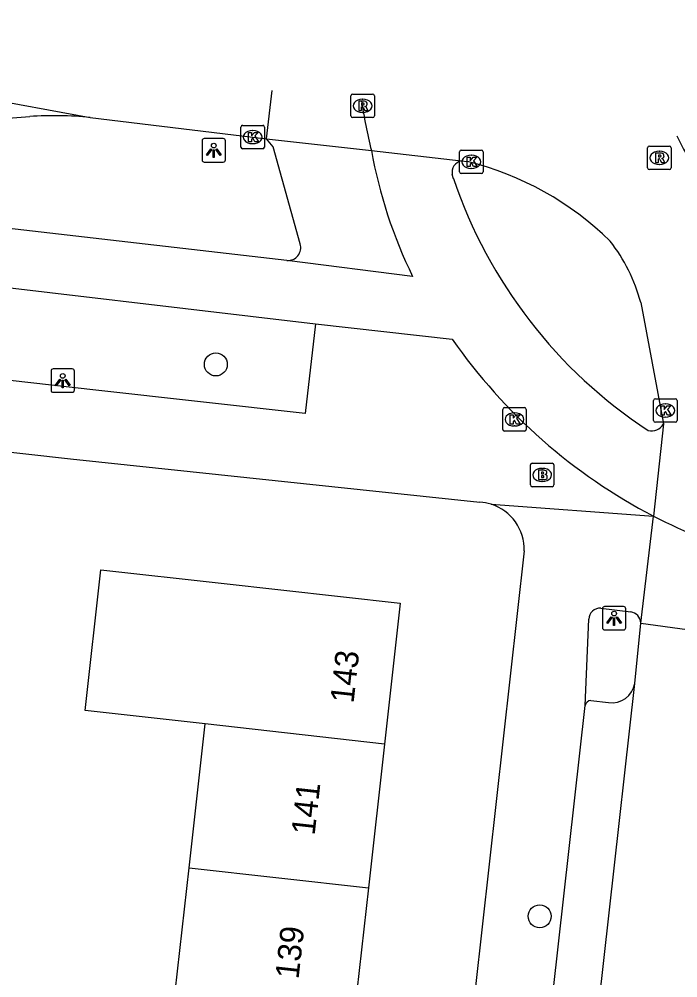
# Model space of a CAD drawing. Extents: x 161928 to 163055, y 386475 to 387428.
# Drawn here: x 162311.14 to 162339.15, y 387359.21 to 387400 of the extents above; entities that cross this region are included whole.
import ezdxf

# ---------------------------------------------------------------- set-up
doc = ezdxf.new("R2010")
doc.units = 0
for name, color, linetype in [('IMGEO_Boom', 7, 'Continuous'), ('IMGEO_Brandkraan', 7, 'Continuous'), ('IMGEO_Fietspad_gesloten', 7, 'Continuous'), ('IMGEO_Kolk', 7, 'Continuous'), ('IMGEO_Lichtpunt', 7, 'Continuous'), ('IMGEO_Pand', 7, 'Continuous'), ('IMGEO_Pand_nummerreeks', 7, 'Continuous'), ('IMGEO_Parkeervlak_open', 7, 'Continuous'), ('IMGEO_Rijbaan_lokaal_gesloten', 7, 'Continuous'), ('IMGEO_Rijbaan_lokaal_open', 7, 'Continuous'), ('IMGEO_Rioolput', 7, 'Continuous'), ('IMGEO_Voetpad_gesloten', 7, 'Continuous'), ('IMGEO_Voetpad_open', 7, 'Continuous')]:
    doc.layers.add(name, color=color, linetype=linetype)

msp = doc.modelspace()

# ---------------------------------------------------------------- linework, layer by layer
at = {"layer": 'IMGEO_Boom'}
for centre in [(162319.505, 387385.31), (162333.279, 387361.833)]:
    msp.add_circle(centre, 0.489, dxfattribs=at)
at = {"layer": 'IMGEO_Brandkraan'}
for p, q in [((162332.884, 387380.183), (162332.884, 387381.035)), ((162332.959, 387381.109), (162333.811, 387381.109)), ((162333.372, 387380.889), (162333.397, 387380.889)), ((162333.885, 387381.035), (162333.885, 387380.183)), ((162333.811, 387380.109), (162332.959, 387380.109)), ((162333.395, 387380.329), (162333.37, 387380.329))]:
    msp.add_line(p, q, dxfattribs=at)
for points in [[(162332.884, 387380.183), (162332.884, 387381.035)], [(162332.959, 387381.109), (162333.811, 387381.109)], [(162333.232, 387380.809), (162333.232, 387380.409), (162333.445, 387380.409)], [(162333.463, 387380.809), (162333.232, 387380.809)], [(162333.885, 387381.035), (162333.885, 387380.183)], [(162333.411, 387380.728), (162333.357, 387380.728), (162333.357, 387380.652)], [(162333.357, 387380.652), (162333.41, 387380.652)], [(162333.419, 387380.576), (162333.357, 387380.576), (162333.357, 387380.495)], [(162333.357, 387380.495), (162333.419, 387380.495)], [(162333.811, 387380.109), (162332.959, 387380.109)]]:
    msp.add_lwpolyline(points, dxfattribs=at)
for centre, radius, start, end in [((162332.961, 387381.033), 0.0765, 91.552, 178.448), ((162332.961, 387381.033), 0.0765, 91.552, 178.448), ((162333.467, 387380.664), 0.145, 59.4692, 91.5367), ((162333.492, 387380.711), 0.0922, 285.5137, 58.1501), ((162333.809, 387381.033), 0.0765, 1.552, 88.448), ((162333.809, 387381.033), 0.0765, 1.552, 88.448), ((162333.412, 387380.69), 0.0379, 267.8285, 90.9355), ((162333.42, 387380.535), 0.0404, 269.8759, 90.5077), ((162333.451, 387380.66), 0.251, 268.6676, 293.5347), ((162333.497, 387380.519), 0.105, 301.3115, 78.989), ((162332.961, 387380.185), 0.0765, 181.552, 268.448), ((162332.961, 387380.185), 0.0765, 181.552, 268.448), ((162333.809, 387380.185), 0.0765, 271.552, 358.448), ((162333.809, 387380.185), 0.0765, 271.552, 358.448)]:
    msp.add_arc(centre, radius, start, end, dxfattribs=at)
for centre, major_axis, ratio, start_param, end_param in [((162333.371, 387380.609), (-0.387, 0.002), 0.722429, 4.712389, 7.853982), ((162333.396, 387380.609), (-0.39, 0.002), 0.717154, 1.570796, 4.712389)]:
    msp.add_ellipse(centre, major_axis=major_axis, ratio=ratio, start_param=start_param, end_param=end_param, dxfattribs=at)
at = {"layer": 'IMGEO_Fietspad_gesloten'}
for points in [[(162322.527, 387389.735), (162288.589, 387393.646), (162231.936, 387399.937)], [(162234.54, 387397.247), (162290.078, 387391.01), (162323.737, 387387.033)], [(162329.613, 387393.213), (162329.562, 387393.386)], [(162327.875, 387389.054), (162322.527, 387389.735)], [(162323.737, 387387.033), (162329.56, 387386.385)]]:
    msp.add_lwpolyline(points, dxfattribs=at)
for centre, radius, start, end in [((162346.21, 387398.028), 20.413, 190.1983, 206.0805), ((162330.041, 387393.488), 0.49, 101.5488, 192.0305), ((162349.307, 387399.875), 20.79, 198.6889, 236.6913), ((162349.138, 387400.012), 23.854, 214.8396, 242.4926), ((162338.022, 387383.097), 0.611, 257.5591, 328.328)]:
    msp.add_arc(centre, radius, start, end, dxfattribs=at)
at = {"layer": 'IMGEO_Kolk'}
for p, q in [((162320.646, 387395.482), (162321.498, 387395.482)), ((162320.571, 387394.556), (162320.571, 387395.408)), ((162321.059, 387395.262), (162321.084, 387395.262)), ((162321.572, 387395.408), (162321.572, 387394.556)), ((162321.082, 387394.702), (162321.057, 387394.702)), ((162321.498, 387394.482), (162320.646, 387394.482)), ((162329.87, 387393.503), (162329.87, 387394.355)), ((162329.945, 387394.429), (162330.797, 387394.429)), ((162330.871, 387394.355), (162330.871, 387393.503)), ((162330.358, 387394.209), (162330.383, 387394.209)), ((162330.797, 387393.429), (162329.945, 387393.429)), ((162330.381, 387393.649), (162330.356, 387393.649)), ((162338.121, 387382.922), (162338.121, 387383.774)), ((162338.196, 387383.848), (162339.048, 387383.848)), ((162338.609, 387383.628), (162338.634, 387383.628)), ((162339.122, 387383.774), (162339.122, 387382.922)), ((162331.705, 387382.546), (162331.705, 387383.398)), ((162331.78, 387383.472), (162332.632, 387383.472)), ((162332.193, 387383.252), (162332.218, 387383.252)), ((162332.706, 387383.398), (162332.706, 387382.546)), ((162339.048, 387382.848), (162338.196, 387382.848)), ((162338.632, 387383.068), (162338.607, 387383.068)), ((162332.632, 387382.472), (162331.78, 387382.472)), ((162332.216, 387382.692), (162332.191, 387382.692))]:
    msp.add_line(p, q, dxfattribs=at)
for points in [[(162320.646, 387395.482), (162321.498, 387395.482)], [(162320.571, 387394.556), (162320.571, 387395.408)], [(162320.892, 387395.182), (162321.015, 387395.182), (162321.015, 387395.031), (162321.145, 387395.182), (162321.309, 387395.182), (162321.163, 387395.031), (162321.316, 387394.782), (162321.164, 387394.782), (162321.079, 387394.946), (162321.015, 387394.879), (162321.015, 387394.782), (162320.892, 387394.782), (162320.892, 387395.182)], [(162321.572, 387395.408), (162321.572, 387394.556)], [(162321.498, 387394.482), (162320.646, 387394.482)], [(162329.87, 387393.503), (162329.87, 387394.355)], [(162329.945, 387394.429), (162330.797, 387394.429)], [(162330.871, 387394.355), (162330.871, 387393.503)], [(162330.191, 387394.129), (162330.314, 387394.129), (162330.314, 387393.978), (162330.444, 387394.129), (162330.608, 387394.129), (162330.462, 387393.978), (162330.615, 387393.729), (162330.463, 387393.729), (162330.378, 387393.893), (162330.314, 387393.826), (162330.314, 387393.729), (162330.191, 387393.729), (162330.191, 387394.129)], [(162330.797, 387393.429), (162329.945, 387393.429)], [(162338.121, 387382.922), (162338.121, 387383.774)], [(162338.196, 387383.848), (162339.048, 387383.848)], [(162339.122, 387383.774), (162339.122, 387382.922)], [(162331.705, 387382.546), (162331.705, 387383.398)], [(162331.78, 387383.472), (162332.632, 387383.472)], [(162332.706, 387383.398), (162332.706, 387382.546)], [(162338.442, 387383.548), (162338.565, 387383.548), (162338.565, 387383.397), (162338.695, 387383.548), (162338.859, 387383.548), (162338.713, 387383.397), (162338.866, 387383.148), (162338.714, 387383.148), (162338.629, 387383.312), (162338.565, 387383.245), (162338.565, 387383.148), (162338.442, 387383.148), (162338.442, 387383.548)], [(162332.026, 387383.172), (162332.149, 387383.172), (162332.149, 387383.021), (162332.279, 387383.172), (162332.443, 387383.172), (162332.297, 387383.021), (162332.45, 387382.772), (162332.298, 387382.772), (162332.213, 387382.936), (162332.149, 387382.869), (162332.149, 387382.772), (162332.026, 387382.772), (162332.026, 387383.172)], [(162339.048, 387382.848), (162338.196, 387382.848)], [(162332.632, 387382.472), (162331.78, 387382.472)]]:
    msp.add_lwpolyline(points, dxfattribs=at)
for centre, start, end in [((162320.648, 387395.406), 91.552, 178.448), ((162320.648, 387395.406), 91.552, 178.448), ((162321.496, 387395.406), 1.552, 88.448), ((162321.496, 387395.406), 1.552, 88.448), ((162320.648, 387394.558), 181.552, 268.448), ((162320.648, 387394.558), 181.552, 268.448), ((162321.496, 387394.558), 271.552, 358.448), ((162321.496, 387394.558), 271.552, 358.448), ((162329.947, 387394.353), 91.552, 178.448), ((162329.947, 387394.353), 91.552, 178.448), ((162330.795, 387394.353), 1.552, 88.448), ((162330.795, 387394.353), 1.552, 88.448), ((162329.947, 387393.505), 181.552, 268.448), ((162329.947, 387393.505), 181.552, 268.448), ((162330.795, 387393.505), 271.552, 358.448), ((162330.795, 387393.505), 271.552, 358.448), ((162338.198, 387383.772), 91.552, 178.448), ((162338.198, 387383.772), 91.552, 178.448), ((162339.046, 387383.772), 1.552, 88.448), ((162339.046, 387383.772), 1.552, 88.448), ((162331.782, 387383.396), 91.552, 178.448), ((162331.782, 387383.396), 91.552, 178.448), ((162332.63, 387383.396), 1.552, 88.448), ((162332.63, 387383.396), 1.552, 88.448), ((162338.198, 387382.924), 181.552, 268.448), ((162338.198, 387382.924), 181.552, 268.448), ((162339.046, 387382.924), 271.552, 358.448), ((162339.046, 387382.924), 271.552, 358.448), ((162331.782, 387382.548), 181.552, 268.448), ((162331.782, 387382.548), 181.552, 268.448), ((162332.63, 387382.548), 271.552, 358.448), ((162332.63, 387382.548), 271.552, 358.448)]:
    msp.add_arc(centre, 0.0765, start, end, dxfattribs=at)
for centre, major_axis, ratio, start_param, end_param in [((162321.058, 387394.982), (-0.387, 0.002), 0.722429, 4.712389, 7.853982), ((162321.083, 387394.982), (-0.39, 0.002), 0.717154, 1.570796, 4.712389), ((162330.357, 387393.929), (-0.387, 0.002), 0.722429, 4.712389, 7.853982), ((162330.382, 387393.929), (-0.39, 0.002), 0.717154, 1.570796, 4.712389), ((162338.608, 387383.348), (-0.387, 0.002), 0.722429, 4.712389, 7.853982), ((162338.633, 387383.348), (-0.39, 0.002), 0.717154, 1.570796, 4.712389), ((162332.192, 387382.972), (-0.387, 0.002), 0.722429, 4.712389, 7.853982), ((162332.217, 387382.972), (-0.39, 0.002), 0.717154, 1.570796, 4.712389)]:
    msp.add_ellipse(centre, major_axis=major_axis, ratio=ratio, start_param=start_param, end_param=end_param, dxfattribs=at)
at = {"layer": 'IMGEO_Lichtpunt'}
for p, q in [((162318.918, 387394.822), (162318.918, 387394.015)), ((162318.918, 387394.822), (162318.918, 387394.015)), ((162319.82, 387394.917), (162319.012, 387394.917)), ((162319.82, 387394.917), (162319.012, 387394.917)), ((162319.914, 387394.015), (162319.914, 387394.822)), ((162319.914, 387394.015), (162319.914, 387394.822)), ((162319.012, 387393.921), (162319.82, 387393.921)), ((162319.012, 387393.921), (162319.82, 387393.921)), ((162312.496, 387385.025), (162312.496, 387384.218)), ((162312.496, 387385.025), (162312.496, 387384.218)), ((162313.398, 387385.12), (162312.59, 387385.12)), ((162313.398, 387385.12), (162312.59, 387385.12)), ((162313.492, 387384.218), (162313.492, 387385.025)), ((162313.492, 387384.218), (162313.492, 387385.025)), ((162312.59, 387384.124), (162313.398, 387384.124)), ((162312.59, 387384.124), (162313.398, 387384.124)), ((162335.943, 387374.915), (162335.943, 387374.108)), ((162335.943, 387374.915), (162335.943, 387374.108)), ((162336.845, 387375.01), (162336.037, 387375.01)), ((162336.845, 387375.01), (162336.037, 387375.01)), ((162336.939, 387374.108), (162336.939, 387374.915)), ((162336.939, 387374.108), (162336.939, 387374.915)), ((162336.037, 387374.014), (162336.845, 387374.014)), ((162336.037, 387374.014), (162336.845, 387374.014))]:
    msp.add_line(p, q, dxfattribs=at)
for points in [[(162319.292, 387394.486), (162319.331, 387394.458), (162319.143, 387394.196), (162319.105, 387394.223), (162319.292, 387394.486)], [(162319.394, 387394.438), (162319.441, 387394.438), (162319.441, 387394.116), (162319.394, 387394.116), (162319.394, 387394.438)], [(162319.504, 387394.458), (162319.542, 387394.485), (162319.729, 387394.223), (162319.69, 387394.195), (162319.504, 387394.458)], [(162312.87, 387384.689), (162312.909, 387384.661), (162312.721, 387384.399), (162312.683, 387384.426), (162312.87, 387384.689)], [(162312.972, 387384.641), (162313.019, 387384.641), (162313.019, 387384.319), (162312.972, 387384.319), (162312.972, 387384.641)], [(162313.082, 387384.661), (162313.12, 387384.688), (162313.307, 387384.426), (162313.268, 387384.398), (162313.082, 387384.661)], [(162336.317, 387374.579), (162336.356, 387374.551), (162336.168, 387374.289), (162336.13, 387374.316), (162336.317, 387374.579)], [(162336.419, 387374.531), (162336.466, 387374.531), (162336.466, 387374.209), (162336.419, 387374.209), (162336.419, 387374.531)], [(162336.529, 387374.551), (162336.567, 387374.578), (162336.754, 387374.316), (162336.715, 387374.288), (162336.529, 387374.551)]]:
    msp.add_lwpolyline(points, dxfattribs=at)
for centre in [(162319.417, 387394.62), (162312.995, 387384.823), (162336.442, 387374.713)]:
    msp.add_circle(centre, 0.0994, dxfattribs=at)
for centre, start, end in [((162319.012, 387394.822), 90, 180), ((162319.012, 387394.822), 90, 180), ((162319.82, 387394.822), 0, 90), ((162319.82, 387394.822), 0, 90), ((162319.012, 387394.015), 180, 270), ((162319.012, 387394.015), 180, 270), ((162319.82, 387394.015), 270, 0), ((162319.82, 387394.015), 270, 360), ((162312.59, 387385.025), 90, 180), ((162312.59, 387385.025), 90, 180), ((162313.398, 387385.025), 0, 90), ((162313.398, 387385.025), 0, 90), ((162312.59, 387384.218), 180, 270), ((162312.59, 387384.218), 180, 270), ((162313.398, 387384.218), 270, 0), ((162313.398, 387384.218), 270, 360), ((162336.037, 387374.915), 90, 180), ((162336.037, 387374.915), 90, 180), ((162336.845, 387374.915), 0, 90), ((162336.845, 387374.915), 0, 90), ((162336.037, 387374.108), 180, 270), ((162336.037, 387374.108), 180, 270), ((162336.845, 387374.108), 270, 0), ((162336.845, 387374.108), 270, 360)]:
    msp.add_arc(centre, 0.0946, start, end, dxfattribs=at)
at = {"layer": 'IMGEO_Pand'}
for points in [[(162319.055, 387370.014), (162313.945, 387370.587), (162314.616, 387376.578), (162319.726, 387376.006), (162327.348, 387375.153), (162326.677, 387369.16)], [(162318.371, 387363.898), (162319.055, 387370.014)], [(162326.677, 387369.16), (162319.055, 387370.014)], [(162326.677, 387369.16), (162325.993, 387363.044)], [(162317.682, 387357.746), (162318.371, 387363.898)], [(162318.371, 387363.898), (162325.993, 387363.044)], [(162325.993, 387363.044), (162325.304, 387356.892)]]:
    msp.add_lwpolyline(points, dxfattribs=at)
at = {"layer": 'IMGEO_Parkeervlak_open'}
msp.add_lwpolyline([(162335.447, 387371.011), (162336.2, 387370.923)], dxfattribs=at)
for centre, radius, start, end in [((162336.344, 387371.911), 0.998, 261.7063, 350.0396), ((162335.456, 387370.761), 0.25, 92.1148, 171.0027)]:
    msp.add_arc(centre, radius, start, end, dxfattribs=at)
at = {"layer": 'IMGEO_Rijbaan_lokaal_gesloten'}
for points in [[(162096.67, 387420.483), (162108.698, 387419.025), (162126.066, 387417.09), (162158.899, 387413.409), (162193.872, 387409.531), (162213.835, 387407.313), (162230.26, 387405.606), (162263.092, 387402.05), (162303.555, 387397.582), (162309.376, 387396.694), (162314.166, 387395.814)], [(162321.659, 387394.901), (162321.901, 387396.97), (162321.901, 387396.97)], [(162303.169, 387395.206), (162311.592, 387395.855)], [(162314.166, 387395.814), (162321.543, 387394.925), (162321.659, 387394.901)], [(162321.659, 387394.901), (162326.119, 387394.414)], [(162326.119, 387394.414), (162329.943, 387393.968)], [(162329.943, 387393.968), (162330.207, 387393.944)], [(162337.574, 387387.945), (162338.542, 387382.776)], [(162338.542, 387382.776), (162338.121, 387378.855)]]:
    msp.add_lwpolyline(points, dxfattribs=at)
for centre, radius, start, end in [((162345.705, 387399.376), 20.205, 188.0624, 194.2156), ((162345.877, 387399.356), 20.373, 187.9373, 187.9384), ((162312.637, 387380.666), 15.225, 84.2376, 93.9373), ((162349.385, 387400.009), 11.422, 205.8318, 256.5081), ((162326.974, 387381.018), 13.324, 45.7314, 75.9591), ((162330.383, 387386.001), 7.449, 15.1252, 37.724), ((162350.774, 387403.629), 27.818, 242.9441, 252.2292)]:
    msp.add_arc(centre, radius, start, end, dxfattribs=at)
at = {"layer": 'IMGEO_Rijbaan_lokaal_open'}
for points in [[(162337.327, 387371.738), (162337.573, 387374.309)], [(162337.573, 387374.309), (162341.836, 387373.727)], [(162327.499, 387283.927), (162337.327, 387371.738)]]:
    msp.add_lwpolyline(points, dxfattribs=at)
at = {"layer": 'IMGEO_Rioolput'}
for p, q in [((162325.245, 387395.883), (162325.245, 387396.735)), ((162325.32, 387396.809), (162326.172, 387396.809)), ((162326.246, 387396.735), (162326.246, 387395.883)), ((162325.733, 387396.589), (162325.758, 387396.589)), ((162325.756, 387396.029), (162325.731, 387396.029)), ((162326.172, 387395.809), (162325.32, 387395.809)), ((162337.868, 387393.672), (162337.868, 387394.524)), ((162337.943, 387394.598), (162338.795, 387394.598)), ((162338.356, 387394.378), (162338.381, 387394.378)), ((162338.869, 387394.524), (162338.869, 387393.672)), ((162338.795, 387393.598), (162337.943, 387393.598)), ((162338.379, 387393.818), (162338.354, 387393.818))]:
    msp.add_line(p, q, dxfattribs=at)
for points in [[(162325.245, 387395.883), (162325.245, 387396.735)], [(162325.32, 387396.809), (162326.172, 387396.809)], [(162326.246, 387396.735), (162326.246, 387395.883)], [(162325.834, 387396.507), (162325.582, 387396.509), (162325.582, 387396.109)], [(162325.582, 387396.109), (162325.706, 387396.109), (162325.706, 387396.271), (162325.717, 387396.271)], [(162325.76, 387396.428), (162325.706, 387396.428), (162325.706, 387396.347)], [(162325.706, 387396.347), (162325.758, 387396.347)], [(162325.764, 387396.242), (162325.835, 387396.109), (162325.975, 387396.109), (162325.91, 387396.235)], [(162326.172, 387395.809), (162325.32, 387395.809)], [(162337.868, 387393.672), (162337.868, 387394.524)], [(162337.943, 387394.598), (162338.795, 387394.598)], [(162338.457, 387394.296), (162338.205, 387394.298), (162338.205, 387393.898)], [(162338.869, 387394.524), (162338.869, 387393.672)], [(162338.205, 387393.898), (162338.329, 387393.898), (162338.329, 387394.06), (162338.34, 387394.06)], [(162338.383, 387394.217), (162338.329, 387394.217), (162338.329, 387394.136)], [(162338.329, 387394.136), (162338.381, 387394.136)], [(162338.387, 387394.031), (162338.458, 387393.898), (162338.598, 387393.898), (162338.533, 387394.024)], [(162338.795, 387393.598), (162337.943, 387393.598)]]:
    msp.add_lwpolyline(points, dxfattribs=at)
for centre, radius, start, end in [((162325.322, 387396.733), 0.0765, 91.552, 178.448), ((162325.322, 387396.733), 0.0765, 91.552, 178.448), ((162326.17, 387396.733), 0.0765, 1.552, 88.448), ((162326.17, 387396.733), 0.0765, 1.552, 88.448), ((162325.716, 387396.218), 0.0533, 26.0293, 88.6989), ((162325.742, 387396.536), 0.19, 274.7715, 282.9687), ((162325.766, 387396.332), 0.0964, 77.0061, 93.1865), ((162325.78, 387396.389), 0.0378, 276.6634, 79.6772), ((162325.833, 387396.397), 0.109, 350.3612, 89.416), ((162325.831, 387396.397), 0.112, 277.5842, 350.9817), ((162325.815, 387396.182), 0.108, 29.5134, 73.7905), ((162325.322, 387395.885), 0.0765, 181.552, 268.448), ((162325.322, 387395.885), 0.0765, 181.552, 268.448), ((162326.17, 387395.885), 0.0765, 271.552, 358.448), ((162326.17, 387395.885), 0.0765, 271.552, 358.448), ((162337.945, 387394.522), 0.0765, 91.552, 178.448), ((162337.945, 387394.522), 0.0765, 91.552, 178.448), ((162338.456, 387394.186), 0.109, 350.3612, 89.416), ((162338.793, 387394.522), 0.0765, 1.552, 88.448), ((162338.793, 387394.522), 0.0765, 1.552, 88.448), ((162338.339, 387394.007), 0.0533, 26.0293, 88.6989), ((162338.365, 387394.325), 0.19, 274.7715, 282.9687), ((162338.389, 387394.121), 0.0964, 77.0061, 93.1865), ((162338.403, 387394.178), 0.0378, 276.6634, 79.6772), ((162338.454, 387394.186), 0.112, 277.5842, 350.9817), ((162338.438, 387393.971), 0.108, 29.5134, 73.7905), ((162337.945, 387393.674), 0.0765, 181.552, 268.448), ((162337.945, 387393.674), 0.0765, 181.552, 268.448), ((162338.793, 387393.674), 0.0765, 271.552, 358.448), ((162338.793, 387393.674), 0.0765, 271.552, 358.448)]:
    msp.add_arc(centre, radius, start, end, dxfattribs=at)
for centre, major_axis, ratio, start_param, end_param in [((162325.732, 387396.309), (-0.387, 0.002), 0.722429, 4.712389, 7.853982), ((162325.757, 387396.309), (-0.39, 0.002), 0.717154, 1.570796, 4.712389), ((162338.355, 387394.098), (-0.387, 0.002), 0.722429, 4.712389, 7.853982), ((162338.38, 387394.098), (-0.39, 0.002), 0.717154, 1.570796, 4.712389)]:
    msp.add_ellipse(centre, major_axis=major_axis, ratio=ratio, start_param=start_param, end_param=end_param, dxfattribs=at)
at = {"layer": 'IMGEO_Voetpad_gesloten'}
msp.add_lwpolyline([(162337.573, 387374.309), (162338.121, 387378.855)], dxfattribs=at)
at = {"layer": 'IMGEO_Voetpad_open'}
for points in [[(162323.737, 387387.033), (162323.31, 387383.218), (162314.401, 387384.219), (162223.548, 387394.464), (162215.583, 387395.363)], [(162323.091, 387390.441), (162321.95, 387394.561), (162321.659, 387394.901)], [(162307.87, 387381.91), (162313.32, 387381.299), (162330.735, 387379.45)], [(162331.21, 387379.362), (162338.121, 387378.855)], [(162332.617, 387377.38), (162324.281, 387302.729)], [(162335.881, 387374.938), (162337.147, 387374.782)], [(162335.209, 387370.8), (162335.367, 387374.472)], [(162325.729, 387285.148), (162325.658, 387285.366), (162335.209, 387370.8)]]:
    msp.add_lwpolyline(points, dxfattribs=at)
for centre, radius, start, end in [((162322.574, 387390.276), 0.543, 265.0479, 17.7117), ((162330.6, 387377.396), 2.058, 72.7652, 86.2432), ((162330.606, 387377.443), 2.012, 358.2075, 72.5335), ((162335.84, 387374.467), 0.473, 85.0154, 179.3765), ((162337.091, 387374.303), 0.482, 0.69, 83.3246)]:
    msp.add_arc(centre, radius, start, end, dxfattribs=at)

# ---------------------------------------------------------------- texts
at = {"layer": 'IMGEO_Pand_nummerreeks'}
for s, rotation, p in [('143', 83.6117, (162325.359, 387370.868)), ('141', 83.6129, (162323.705, 387365.255)), ('139', 83.6129, (162323.02, 387359.134))]:
    msp.add_text(s, height=1, rotation=rotation, dxfattribs=at).set_placement(p)

doc.saveas('drawing.dxf')
